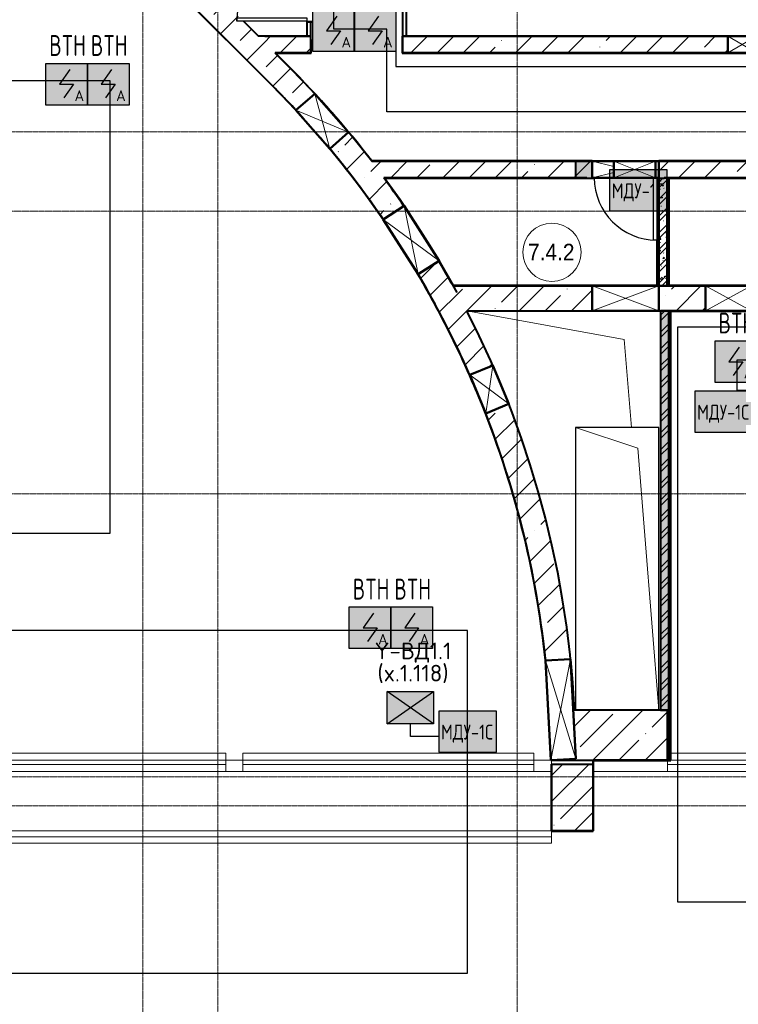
# Model space of a CAD drawing. Header units: millimetres. Extents: x -135639 to 224623, y -383017 to -59102.
# Tile 310 of 494: x 32633 to 41269, y -135655 to -123821. Entities that reach past the tile are written whole.
import ezdxf
from ezdxf.enums import TextEntityAlignment as Align

# ---------------------------------------------------------------- set-up
doc = ezdxf.new("R2010")
doc.units = ezdxf.units.MM
doc.linetypes.add('CONTINOUS', pattern=[0])
doc.linetypes.add('Линия сетки', pattern=[25, 20, -2.5, 0, -2.5])
for name, color, linetype, lineweight in [('#СПС_КЛ_R3', 190, 'Continuous', 30), ('A-000-M_MASS', 7, 'Continuous', 18), ('A-010-A_ROOM', 7, 'Continuous', 20), ('A-010-M_LINE-T', 7, 'Continuous', 18), ('A-200-M_WALL', 7, 'Continuous', 18), ('A-200-M_WALL_EXT', 7, 'Continuous', 18), ('A-200-M_WALL_INT', 7, 'Continuous', 18), ('A-200-M_WALL_PAT', 7, 'Continuous', 40), ('A-314-M_WINDOW', 7, 'Continuous', 18), ('A-325-M_DOOR', 7, 'Continuous', 18), ('A-325-M_DOOR__FRAME', 7, 'Continuous', 30), ('A-325-M_DOOR_PANEL', 7, 'Continuous', 30), ('M-567-M_MECH_EQP', 7, 'Continuous', 18), ('S-280-M_COLUMN', 7, 'Continuous', 18), ('Z-030-M_GRID', 7, 'Continuous', 9), ('Z-060-M_DETAIL', 7, 'Continuous', 18), ('Арматура воздуховодов', 7, 'Continuous', 18), ('ОС', 5, 'Continuous', 25), ('ПС', 7, 'Continuous', 40), ('СС-011-ПОЖ-СИГНАЛИЗАЦИЯ', 1, 'Continuous', 30)]:
    doc.layers.add(name, color=color, linetype=linetype, lineweight=lineweight)
doc.layers.add('ССПС', color=5, linetype='Continuous')
doc.styles.add('1111', font='isocpeur.ttf')
doc.styles.add('Arial_2', font='arial.ttf', dxfattribs={"width": 0.9, "height": 400})
doc.styles.add('ISOCPEUR', font='isocpeur.ttf', dxfattribs={"height": 300})
pattern_1 = [(50, (0, 0), (218.62117, -19.1268), [22.86, -251.46]), (355, (0, 0), (-42.2919, 229.2684), [18.288, -201.168]), (100.451, (18.22, -1.6), (176.3311, 210.13963), [19.428, -213.708]), (46.184, (0, 60.96), (325.29495, -50.4516), [34.29, -377.19]), (96.636, (27.1, 56.76), (284.883, 296.9127), [29.142, -320.562]), (351.184, (0, 60.96), (284.8858, 296.9107), [27.432, -301.752]), (21, (30.48, 45.72), (181.93753, -122.71832), [22.86, -251.46]), (326, (30.48, 45.72), (74.1622, 221.0262), [18.288, -201.168]), (71.451, (45.64, 35.5), (256.10035, 98.30526), [19.428, -213.708]), (37.5, (0, 0), (3.70639, 101.465895), [3.353, -195.377, 3.353, -200.863, -201.93]), (37.5, (0, 0), (3.70639, 101.465895), [-402.946, 3.353, -198.577]), (7.5, (0, 0), (80.18358, 120.21653), [3.353, -113.081, 3.353, -190.805, -76.962]), (7.5, (0, 0), (80.18358, 120.21653), [-310.591, 3.353, -73.609]), (327.5, (-67.97, 0), (162.70865, -6.87497), [3.353, -72.847, 3.353, -234.391, -315.468]), (327.5, (-67.97, 0), (162.70865, -6.87497), [-313.944, 3.353, -312.115]), (317.5, (-98.45, 0), (177.75468, 30.51183), [3.353, -95.707, 3.353, -154.534, -224.028]), (317.5, (-98.45, 0), (177.75468, 30.51183), [-256.946, 3.353, -220.675])]
pattern_2 = [(45, (0, 0), (-101.02788, 101.02788), []), (45, (67.35, 0), (-101.02788, 101.02788), [])]
pattern_3 = [(0, (0, 0), (406.4, 101.6), [33.528, -271.272, 33.528, -271.272, -1625.6]), (0, (0, 0), (406.4, 101.6), [-609.6, 33.528, -576.072, 33.528, -271.272, -711.2]), (0, (0, 0), (406.4, 101.6), [-1524, 33.528, -169.672, 33.528, -474.472]), (120, (152.4, 50.8), (-291.18818, 301.15272), [33.528, -271.272, 33.528, -271.272, -1625.6]), (120, (152.4, 50.8), (-291.18818, 301.15272), [-609.6, 33.528, -576.072, 33.528, -271.272, -711.2]), (120, (152.4, 50.8), (-291.18818, 301.15272), [-1524, 33.528, -169.672, 33.528, -474.472]), (240, (203.2, 254), (-115.21182, -402.75272), [33.528, -271.272, 33.528, -271.272, -1625.6]), (240, (203.2, 254), (-115.21182, -402.75272), [-609.6, 33.528, -576.072, 33.528, -271.272, -711.2]), (240, (203.2, 254), (-115.21182, -402.75272), [-1524, 33.528, -169.672, 33.528, -474.472])]
pattern_4 = [(45, (0, 0), (-314.309, 314.309), []), (45, (314.3, 0), (-314.309, 314.309), [555.625, -111.125, 3.353, -107.772])]

# ---------------------------------------------------------------- blocks, each defined once
blk = doc.blocks.new('101_Дверь_Однопольная - _ПЧ_Мет_700х2000_Служеб помещения_угловая коробка_EI30_Пр-3415742-B1_-7_650_')
at = {"layer": 'A-325-M_DOOR__FRAME', "color": 253, "true_color": 0xaaaaaa}
for p, q in [((-465, 115), (-375, 115)), ((-465, 100), (-465, 115)), ((-400, 100), (-465, 100)), ((-375, 115), (-375, 100)), ((375, 115), (465, 115)), ((375, 100), (375, 115)), ((465, 100), (400, 100)), ((465, 115), (465, 100))]:
    blk.add_line(p, q, dxfattribs=at)
at = {"layer": 'A-325-M_DOOR_PANEL', "color": 253, "true_color": 0xaaaaaa}
for p, q in [((-375, 850), (-335, 850)), ((-375, 100), (-375, 850)), ((-335, 850), (-335, 100))]:
    blk.add_line(p, q, dxfattribs=at)
blk.add_arc((-375, 100), 750, 0, 90, dxfattribs=at)
blk = doc.blocks.new('101_Дверь_Однопольная - _ПЧ_800х2000_ПХА_Пр-4230499-B1_-7_650_')
at = {"layer": 'A-325-M_DOOR', "color": 253, "lineweight": 30, "true_color": 0xaaaaaa}
for p, q in [((-431, 25), (-430, 25)), ((-431, -35), (-431, 25)), ((-430, 25), (-430, -35)), ((430, -35), (430, 25)), ((430, 25), (431, 25)), ((431, 25), (431, -35)), ((-430, -35), (-431, -35)), ((431, -35), (430, -35))]:
    blk.add_line(p, q, dxfattribs=at)
at = {"layer": 'A-325-M_DOOR__FRAME', "color": 253, "true_color": 0xaaaaaa}
for p, q in [((-430, 25), (-420, 25)), ((-430, -35), (-430, 25)), ((-420, 25), (-420, -15)), ((420, 25), (430, 25)), ((420, -15), (420, 25)), ((430, 25), (430, -35)), ((-419, -35), (-430, -35)), ((-420, -15), (-419, -15)), ((-419, -15), (-419, -35)), ((419, -15), (420, -15)), ((419, -35), (419, -15)), ((430, -35), (419, -35))]:
    blk.add_line(p, q, dxfattribs=at)
at = {"layer": 'A-325-M_DOOR_PANEL', "color": 253, "true_color": 0xaaaaaa}
for p, q in [((-420, 865), (-380, 865)), ((-420, 25), (-420, 865)), ((-380, 865), (-380, 25)), ((-380, 25), (-420, 25))]:
    blk.add_line(p, q, dxfattribs=at)
blk.add_arc((-420, 25), 840, 0, 90, dxfattribs=at)
blk = doc.blocks.new('Канал RECYFIX - PolyMax Basic ЛВ-10_15_08-4181398-B1_-7_650_')
at = {"layer": 'M-567-M_MECH_EQP', "color": 253, "lineweight": 9, "true_color": 0xaaaaaa}
for p, q in [((0, 73), (8410, 73)), ((0, -73), (0, 73)), ((0, 0), (8410, 0)), ((8410, 73), (8410, -73)), ((8410, -73), (0, -73))]:
    blk.add_line(p, q, dxfattribs=at)
blk = doc.blocks.new('CP_ДШ_Hanytex_TopJoint 24C_Половина - CP_ДШ_Hanytex_TopJoint 24C_Половина-3668275-B1_-7_650_')
at = {"layer": 'A-000-M_MASS', "color": 253, "true_color": 0xaaaaaa}
for p, q in [((0, -25), (0, 110)), ((894, 110), (0, 110)), ((894, 25), (894, -25))]:
    blk.add_line(p, q, dxfattribs=at)
blk = doc.blocks.new('CP_ДШ_Hanytex_TopJoint 24C_Половина - CP_ДШ_Hanytex_TopJoint 24C_Половина-3668371-B1_-7_650_')
at = {"layer": 'A-000-M_MASS', "color": 253, "true_color": 0xaaaaaa}
for p, q in [((211, 110), (0, 110)), ((0, -25), (0, 25)), ((211, 110), (211, -25)), ((211, -25), (9, -25))]:
    blk.add_line(p, q, dxfattribs=at)
blk = doc.blocks.new('CP_ДШ_Hanytex_TopJoint 24C_Половина - CP_ДШ_Hanytex_TopJoint 24C_Половина-3668437-B1_-7_650_')
at = {"layer": 'A-000-M_MASS', "color": 253, "true_color": 0xaaaaaa}
for p, q in [((0, -25), (0, 110)), ((201, 110), (0, 110)), ((201, 110), (201, -25)), ((201, -25), (0, -25))]:
    blk.add_line(p, q, dxfattribs=at)
blk = doc.blocks.new('CP_ДШ_Hanytex_TopJoint 24C - CP_ДШ_Hanytex_TopJoint 24C-3950288-B1_-7_650_')
at = {"layer": 'A-000-M_MASS', "color": 253, "true_color": 0xaaaaaa}
for p, q in [((1546, 110), (0, 110)), ((1546, 25), (0, 25)), ((0, 25), (0, -25)), ((0, -25), (0, 25)), ((1546, 110), (1546, -25)), ((1546, -25), (1546, 25)), ((0, -25), (1505, -25)), ((1505, -110), (0, -110)), ((1530, -25), (1546, -25)), ((1546, -110), (1530, -110))]:
    blk.add_line(p, q, dxfattribs=at)
blk = doc.blocks.new('CP_ДШ_Hanytex_TopJoint 24C - CP_ДШ_Hanytex_TopJoint 24C-3950289-B1_-7_650_')
at = {"layer": 'A-000-M_MASS', "color": 253, "true_color": 0xaaaaaa}
for p, q in [((0, -110), (0, 110)), ((3499, 110), (0, 110)), ((3499, 25), (0, 25)), ((0, 25), (0, -25)), ((3499, 110), (3499, -110)), ((3499, -25), (3499, 25)), ((0, -25), (3499, -25)), ((3499, -110), (0, -110))]:
    blk.add_line(p, q, dxfattribs=at)
blk = doc.blocks.new('CP_ДШ_Hanytex_TopJoint 24C - CP_ДШ_Hanytex_TopJoint 24C-3950290-B1_-7_650_')
at = {"layer": 'A-000-M_MASS', "color": 253, "true_color": 0xaaaaaa}
for p, q in [((0, -110), (0, 110)), ((3499, 110), (0, 110)), ((3499, 25), (0, 25)), ((0, 25), (0, -25)), ((3499, 110), (3499, -110)), ((3499, -25), (3499, 25)), ((0, -25), (3499, -25)), ((3499, -110), (0, -110))]:
    blk.add_line(p, q, dxfattribs=at)
blk = doc.blocks.new('135_SLK_GD_AR_rvt-1-B1_-7_650_')
at = {"layer": 'A-200-M_WALL_PAT', "lineweight": 18, "true_color": 0xcbcbcb}
blk.add_hatch(color=9, dxfattribs=at).paths.add_polyline_path([(47650, 67100), (47650, 67300), (47450, 67300), (47450, 67100), (47585, 67100)])
at = {"layer": 'A-200-M_WALL_PAT', "lineweight": 9, "true_color": 0xaaaaaa}
h = blk.add_hatch(dxfattribs=at)
h.set_pattern_fill('FP_1', color=253, style=0, pattern_type=2)
h.set_pattern_definition(pattern_1)
h.paths.add_polyline_path([(48450, 65800), (48550, 65800), (48550, 67100), (48515, 67100), (48515, 67085), (48450, 67085), (48450, 65805)])
h = blk.add_hatch(dxfattribs=at)
h.set_pattern_fill('FP_2', color=253, style=0, pattern_type=2)
h.set_pattern_definition(pattern_2)
h.paths.add_polyline_path([(48450, 65800), (48550, 65800), (48550, 67100), (48515, 67100), (48515, 67085), (48450, 67085), (48450, 65805)])
h = blk.add_hatch(dxfattribs=at)
h.set_pattern_fill('FP_11', color=253, style=0, pattern_type=2)
h.set_pattern_definition(pattern_3)
h.paths.add_polyline_path([(48570, 65800), (48570, 67100), (48550, 67100), (48550, 65800)])
h = blk.add_hatch(dxfattribs=at)
h.set_pattern_fill('FP_11', color=253, style=0, pattern_type=2)
h.set_pattern_definition(pattern_3)
h.paths.add_polyline_path([(48450, 65800), (48450, 67085), (48430, 67085), (48430, 65800)])
h = blk.add_hatch(dxfattribs=at)
h.set_pattern_fill('FP_1', color=253, style=0, pattern_type=2)
h.set_pattern_definition(pattern_1)
h.paths.add_polyline_path([(48570, 60700), (48570, 65500), (48470, 65500), (48470, 60700)])
h = blk.add_hatch(dxfattribs=at)
h.set_pattern_fill('FP_2', color=253, style=0, pattern_type=2)
h.set_pattern_definition(pattern_2)
h.paths.add_polyline_path([(48570, 60700), (48570, 65500), (48470, 65500), (48470, 60700)])
h = blk.add_hatch(dxfattribs=at)
h.set_pattern_fill('FP_11', color=253, style=0, pattern_type=2)
h.set_pattern_definition(pattern_3)
h.paths.add_polyline_path([(48590, 60699), (48590, 65500), (48570, 65500), (48570, 60699)])
h = blk.add_hatch(dxfattribs=at)
h.set_pattern_fill('FP_11', color=253, style=0, pattern_type=2)
h.set_pattern_definition(pattern_3)
h.paths.add_polyline_path([(48590, 60100), (48590, 60699), (48570, 60699), (48570, 60100)])
at = {"layer": 'A-010-M_LINE-T', "color": 253, "true_color": 0xaaaaaa}
for p, q in [((46144, 65500), (48033, 65155)), ((48033, 65155), (48122, 64100))]:
    blk.add_line(p, q, dxfattribs=at)
at = {"layer": 'A-200-M_WALL', "color": 253, "lineweight": 40, "true_color": 0xaaaaaa}
for p, q in [((44270, 68802), (44220, 68802)), ((47450, 67300), (47450, 67100)), ((47650, 67300), (47450, 67300)), ((47450, 67300), (47650, 67300)), ((47450, 67100), (47585, 67100)), ((47585, 67100), (47450, 67100)), ((48550, 67100), (48550, 67095)), ((48570, 67095), (48570, 67100)), ((48430, 67085), (48430, 65805)), ((48450, 67085), (48450, 65805)), ((48450, 65805), (48450, 67085)), ((48550, 65800), (48550, 67095)), ((48550, 67095), (48550, 65800)), ((48570, 65800), (48570, 67095)), ((48430, 65805), (48430, 65800)), ((48450, 65800), (48450, 65805)), ((48590, 60699), (48590, 65500)), ((48590, 60100), (48590, 60699)), ((48590, 60100), (48570, 60100)), ((48595, 60100), (48590, 60100))]:
    blk.add_line(p, q, dxfattribs=at)
at = {"layer": 'A-200-M_WALL_INT', "color": 253, "lineweight": 40, "true_color": 0xaaaaaa}
for p, q in [((41032, 70979), (43784, 68227)), ((43785, 68228), (41169, 70845)), ((45370, 69319), (45370, 68800)), ((45420, 68800), (45420, 69319)), ((43458, 68980), (43638, 68800)), ((43639, 68801), (43461, 68980)), ((44220, 68969), (44220, 68802)), ((44270, 68802), (44270, 68969)), ((43638, 68800), (43639, 68801)), ((44220, 68802), (43715, 68802)), ((43715, 68802), (43715, 68800)), ((43715, 68800), (44220, 68800)), ((44220, 68800), (44270, 68800)), ((44270, 68800), (44270, 68802)), ((44270, 68761), (44270, 68600)), ((44272, 68761), (44270, 68761)), ((44272, 68598), (44272, 68761)), ((45370, 68802), (45368, 68802)), ((45368, 68802), (45368, 68600)), ((51270, 68802), (45370, 68802)), ((45370, 68800), (45420, 68800)), ((45370, 68600), (45370, 68800)), ((45370, 68800), (49280, 68800)), ((44270, 68600), (43838, 68600)), ((43838, 68600), (43840, 68598)), ((43840, 68598), (43997, 68441)), ((43843, 68598), (44270, 68598)), ((43999, 68442), (43843, 68598)), ((44270, 68598), (44272, 68598)), ((45368, 68600), (45368, 68598)), ((45368, 68598), (51068, 68598)), ((49280, 68600), (45370, 68600)), ((44998, 67302), (45000, 67300)), ((45000, 67300), (47450, 67300)), ((47650, 67302), (45001, 67302)), ((47650, 67300), (47650, 67302)), ((50270, 67302), (48450, 67302)), ((48450, 67302), (48450, 67300)), ((48450, 67300), (50110, 67300)), ((45150, 67100), (45144, 67100)), ((47450, 67100), (45150, 67100)), ((48550, 67100), (48515, 67100)), ((48550, 67095), (48550, 67100)), ((48570, 67100), (48550, 67100)), ((50110, 67100), (48570, 67100)), ((45154, 67095), (47585, 67095)), ((48575, 67095), (50205, 67095)), ((48575, 65805), (48575, 67095)), ((48425, 66350), (48425, 65805)), ((45981, 65805), (45810, 66104)), ((45978, 65800), (45983, 65800)), ((48425, 65805), (45981, 65805)), ((45983, 65800), (47650, 65800)), ((48450, 65805), (48450, 65800)), ((48450, 65800), (48550, 65800)), ((48550, 65800), (48575, 65800)), ((51145, 65805), (48575, 65805)), ((48575, 65800), (49010, 65800)), ((48470, 65500), (48470, 60700)), ((48570, 65500), (48470, 65500)), ((48570, 60700), (48570, 65500)), ((48570, 65500), (48570, 60699)), ((48595, 65500), (48570, 65500)), ((48595, 60699), (48595, 65500)), ((49010, 65500), (48595, 65500)), ((48595, 65500), (48595, 65498)), ((48595, 65498), (51502, 65498)), ((47090, 61298), (47090, 61300)), ((48470, 60700), (48570, 60700)), ((48570, 60699), (48570, 60100)), ((48595, 60100), (48595, 60699)), ((47151, 60099), (47153, 60099)), ((47160, 60051), (47158, 60051)), ((47158, 60051), (47158, 59250)), ((47160, 59250), (47160, 60051)), ((48570, 60100), (47660, 60100)), ((47660, 60100), (47660, 60098)), ((47660, 60098), (47660, 59250)), ((47662, 60098), (48570, 60098)), ((47662, 59248), (47662, 60098)), ((48570, 60098), (48595, 60098)), ((48595, 60098), (48595, 60100)), ((47158, 59250), (47158, 59248)), ((47158, 59248), (47660, 59248)), ((47660, 59250), (47160, 59250)), ((47660, 59248), (47662, 59248))]:
    blk.add_line(p, q, dxfattribs=at)
at = {"layer": 'A-200-M_WALL_INT', "color": 253, "lineweight": 40, "true_color": 0xaaaaaa, "flags": 128}
for points in [[(45391, 66761), (45376, 66783), (45154, 67095)], [(45805, 66111), (45790, 66137), (45588, 66463), (45398, 66752)]]:
    blk.add_lwpolyline(points, dxfattribs=at)
at = {"layer": 'A-200-M_WALL_INT', "color": 253, "lineweight": 40, "true_color": 0xaaaaaa}
for radius, start, end in [(11800, 42.7706, 45.0001), (11802, 37.627, 45.0001), (11498, 41.9013, 45.0001), (11500, 42.5401, 45.0001), (11800, 40.0192, 42.5073), (11498, 33.9704, 40.6215), (11800, 37.6345, 39.7839), (11500, 34.2383, 40.0463), (11795, 34.39, 36.4239), (11795, 32.1014, 33.0602), (11498, 28.0249, 31.1425), (11795, 28.9167, 30.6002), (11500, 28.0249, 30.7947), (11498, 22.7426, 28.0249), (11500, 23.3621, 28.0249), (11498, 6.0063, 22.2959), (11500, 6.0063, 21.6707), (11498, 5.7417, 6.0063), (11498, 0.0116, 0.2721)]:
    blk.add_arc((35653, 60097), radius, start, end, dxfattribs=at)
at = {"layer": 'A-000-M_MASS', "color": 253, "lineweight": 18, "true_color": 0xaaaaaa, "rotation": 180}
for name, p in [('CP_ДШ_Hanytex_TopJoint 24C - CP_ДШ_Hanytex_TopJoint 24C-3950290-B1_-7_650_', (43249, 60075)), ('CP_ДШ_Hanytex_TopJoint 24C - CP_ДШ_Hanytex_TopJoint 24C-3950289-B1_-7_650_', (46949, 60075)), ('CP_ДШ_Hanytex_TopJoint 24C - CP_ДШ_Hanytex_TopJoint 24C-3950288-B1_-7_650_', (50100, 60075)), ('CP_ДШ_Hanytex_TopJoint 24C_Половина - CP_ДШ_Hanytex_TopJoint 24C_Половина-3668437-B1_-7_650_', (43450, 60075)), ('CP_ДШ_Hanytex_TopJoint 24C_Половина - CP_ДШ_Hanytex_TopJoint 24C_Половина-3668371-B1_-7_650_', (47160, 60075)), ('CP_ДШ_Hanytex_TopJoint 24C_Половина - CP_ДШ_Hanytex_TopJoint 24C_Половина-3668275-B1_-7_650_', (48554, 60075))]:
    blk.add_blockref(name, p, dxfattribs=at)
at = {"layer": 'A-325-M_DOOR', "color": 253, "lineweight": 18, "true_color": 0xaaaaaa}
for name, p, rotation in [('101_Дверь_Однопольная - _ПЧ_800х2000_ПХА_Пр-4230499-B1_-7_650_', (44245, 69400), 89.99999999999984), ('101_Дверь_Однопольная - _ПЧ_Мет_700х2000_Служеб помещения_угловая коробка_EI30_Пр-3415742-B1_-7_650_', (48050, 67200), 180)]:
    blk.add_blockref(name, p, dxfattribs=dict(at, rotation=rotation))
at = {"layer": 'M-567-M_MECH_EQP', "color": 253, "lineweight": 18, "true_color": 0xaaaaaa}
blk.add_blockref('Канал RECYFIX - PolyMax Basic ЛВ-10_15_08-4181398-B1_-7_650_', (38750, 59177), dxfattribs=at)
blk = doc.blocks.new('135_SLK_GD_KR_rvt-1-B1_-7_650_')
at = {"layer": 'S-280-M_COLUMN', "lineweight": 9, "true_color": 0xaaaaaa}
h = blk.add_hatch(dxfattribs=at)
h.set_pattern_fill('FP_20', color=253, style=0, pattern_type=2)
h.set_pattern_definition(pattern_4)
h.paths.add_polyline_path([(47660, 59250), (47660, 60050), (47160, 60050), (47160, 59250)])
at = {"layer": 'S-280-M_COLUMN', "color": 253, "lineweight": 40, "true_color": 0xaaaaaa}
for p, q in [((47660, 60050), (47160, 60050)), ((47160, 60050), (47160, 59250)), ((47660, 59250), (47660, 60050)), ((47160, 59250), (47660, 59250))]:
    blk.add_line(p, q, dxfattribs=at)
blk = doc.blocks.new('ADSK_ОбобщеннаяМодель_ОтверстиеПрямоугольное_вПерекрытии - ADSK_ОтверстиеПрямоугольное_вПерекрытии-2304882-B1_-7_650_')
at = {"layer": 'A-000-M_MASS', "color": 253, "true_color": 0xaaaaaa}
for p, q in [((-500, 1700), (-250, -1450)), ((-250, -1450), (500, -1700))]:
    blk.add_line(p, q, dxfattribs=at)
at = {"layer": 'A-000-M_MASS', "color": 253, "lineweight": 30, "true_color": 0xaaaaaa}
for p, q in [((-500, 1700), (-500, -1700)), ((500, -1700), (500, 1700)), ((-500, -1700), (500, -1700))]:
    blk.add_line(p, q, dxfattribs=at)
blk = doc.blocks.new('231_Отверстие прямоуг _Окно_Стена_ - Отверстие-2324275-B1_-7_650_')
at = {"layer": 'A-314-M_WINDOW', "color": 253, "lineweight": 50, "true_color": 0xaaaaaa}
for p, q in [((-150, -150), (-150, 150)), ((-150, 150), (400, 150)), ((400, 150), (400, -150)), ((400, -150), (-150, -150))]:
    blk.add_line(p, q, dxfattribs=at)
at = {"layer": 'Z-060-M_DETAIL', "color": 253, "true_color": 0xaaaaaa}
for p, q in [((-150, 150), (-150, -150)), ((400, 150), (-150, 150)), ((400, 150), (-150, -150)), ((-150, 150), (400, -150)), ((400, 150), (400, -150)), ((-150, -150), (400, -150))]:
    blk.add_line(p, q, dxfattribs=at)
blk = doc.blocks.new('231_Отверстие прямоуг _Окно_Стена_ - Отверстие-2324163-B1_-7_650_')
at = {"layer": 'A-314-M_WINDOW', "color": 253, "lineweight": 50, "true_color": 0xaaaaaa}
for p, q in [((-275, -150), (-275, 150)), ((-275, 150), (525, 150)), ((525, 150), (525, -150)), ((525, -150), (-275, -150))]:
    blk.add_line(p, q, dxfattribs=at)
at = {"layer": 'Z-060-M_DETAIL', "color": 253, "true_color": 0xaaaaaa}
for p, q in [((-275, 150), (-275, -150)), ((525, 150), (-275, 150)), ((525, 150), (-275, -150)), ((-275, 150), (525, -150)), ((525, 150), (525, -150)), ((-275, -150), (525, -150))]:
    blk.add_line(p, q, dxfattribs=at)
blk = doc.blocks.new('231_Отверстие прямоуг _Окно_Стена_ - Отверстие-2323660-B1_-7_650_')
at = {"layer": 'A-314-M_WINDOW', "color": 253, "lineweight": 50, "true_color": 0xaaaaaa}
for p, q in [((-275, -100), (-275, 100)), ((-275, 100), (-15, 100)), ((485, 100), (525, 100)), ((525, 100), (525, -100)), ((-15, -100), (-275, -100)), ((525, -100), (485, -100))]:
    blk.add_line(p, q, dxfattribs=at)
at = {"layer": 'Z-060-M_DETAIL', "color": 253, "true_color": 0xaaaaaa}
for p, q in [((-275, 100), (-275, -100)), ((-15, 100), (-275, 100)), ((-275, 100), (-15, 35)), ((525, 100), (485, 100)), ((525, 100), (485, 90)), ((525, 100), (525, -100)), ((-15, -35), (-275, -100)), ((-275, -100), (-15, -100)), ((485, -90), (525, -100)), ((485, -100), (525, -100))]:
    blk.add_line(p, q, dxfattribs=at)
blk = doc.blocks.new('231_Отверстие прямоуг _Окно_Стена_ - Отверстие-2334635-B1_-7_650_')
at = {"layer": 'A-314-M_WINDOW', "color": 253, "lineweight": 50, "true_color": 0xaaaaaa}
for p, q in [((-125, -100), (-125, 100)), ((-125, 100), (375, 100)), ((375, 100), (375, -100)), ((375, -100), (-125, -100))]:
    blk.add_line(p, q, dxfattribs=at)
at = {"layer": 'Z-060-M_DETAIL', "color": 253, "true_color": 0xaaaaaa}
for p, q in [((-125, 100), (-125, -100)), ((375, 100), (-125, 100)), ((375, 100), (-125, -100)), ((-125, 100), (375, -100)), ((375, 100), (375, -100)), ((-125, -100), (375, -100))]:
    blk.add_line(p, q, dxfattribs=at)
blk = doc.blocks.new('231_Отверстие прямоуг _Окно_Стена_ - Отверстие-2239977-B1_-7_650_')
at = {"layer": 'A-314-M_WINDOW', "color": 253, "lineweight": 50, "true_color": 0xaaaaaa}
for p, q in [((-47.5, -100), (-47.5, 100)), ((-47.5, 100), (297.5, 100)), ((297.5, 100), (297.5, -100)), ((297.5, -100), (-47.5, -100))]:
    blk.add_line(p, q, dxfattribs=at)
at = {"layer": 'Z-060-M_DETAIL', "color": 253, "true_color": 0xaaaaaa}
for p, q in [((-47.5, 100), (-47.5, -100)), ((297.5, 100), (-47.5, 100)), ((297.5, 100), (-47.5, -100)), ((-47.5, 100), (297.5, -100)), ((297.5, 100), (297.5, -100)), ((-47.5, -100), (297.5, -100))]:
    blk.add_line(p, q, dxfattribs=at)
blk = doc.blocks.new('231_Отверстие прямоуг _Окно_Стена_ - Отверстие-2334633-B1_-7_650_')
at = {"layer": 'A-314-M_WINDOW', "color": 253, "lineweight": 50, "true_color": 0xaaaaaa}
for p, q in [((-265, -150), (-265, 150)), ((-265, 150), (515, 150)), ((515, 150), (515, -150)), ((515, -150), (-265, -150))]:
    blk.add_line(p, q, dxfattribs=at)
at = {"layer": 'Z-060-M_DETAIL', "color": 253, "true_color": 0xaaaaaa}
for p, q in [((-265, 150), (-265, -150)), ((515, 150), (-265, 150)), ((515, 150), (-265, -150)), ((-265, 150), (515, -150)), ((515, 150), (515, -150)), ((-265, -150), (515, -150))]:
    blk.add_line(p, q, dxfattribs=at)
blk = doc.blocks.new('231_Отверстие прямоуг _Окно_Стена_ - Отверстие-2325825-B1_-7_650_')
at = {"layer": 'A-314-M_WINDOW', "color": 253, "lineweight": 50, "true_color": 0xaaaaaa}
for p, q in [((-182.5, -150), (-182.5, 150)), ((-182.5, 150), (432.5, 150)), ((432.5, 150), (432.5, -150)), ((432.5, -150), (-182.5, -150))]:
    blk.add_line(p, q, dxfattribs=at)
at = {"layer": 'Z-060-M_DETAIL', "color": 253, "true_color": 0xaaaaaa}
for p, q in [((-182.5, 150), (-182.5, -150)), ((432.5, 150), (-182.5, 150)), ((432.5, 150), (-182.5, -150)), ((-182.5, 150), (432.5, -150)), ((432.5, 150), (432.5, -150)), ((-182.5, -150), (432.5, -150))]:
    blk.add_line(p, q, dxfattribs=at)
blk = doc.blocks.new('231_Отверстие прямоуг _Окно_Стена_ - Отверстие-2337000-B1_-7_650_')
at = {"layer": 'A-314-M_WINDOW', "color": 253, "lineweight": 50, "true_color": 0xaaaaaa}
for p, q in [((-475, -150), (-475, 150)), ((-475, 150), (725, 150)), ((725, 150), (725, -150)), ((725, -150), (-475, -150))]:
    blk.add_line(p, q, dxfattribs=at)
at = {"layer": 'Z-060-M_DETAIL', "color": 253, "true_color": 0xaaaaaa}
for p, q in [((-475, 150), (-475, -150)), ((725, 150), (-475, 150)), ((725, 150), (-475, -150)), ((-475, 150), (725, -150)), ((725, 150), (725, -150)), ((-475, -150), (725, -150))]:
    blk.add_line(p, q, dxfattribs=at)
blk = doc.blocks.new('231_Отверстие прямоуг _Окно_Стена_ - Ниша под балку-2515934-B1_-7_650_')
at = {"layer": 'A-314-M_WINDOW', "color": 253, "lineweight": 50, "true_color": 0xaaaaaa}
for p, q in [((-125, -150), (-125, 150)), ((-125, 150), (375, 150)), ((375, 150), (375, -150)), ((375, -150), (-125, -150))]:
    blk.add_line(p, q, dxfattribs=at)
at = {"layer": 'Z-060-M_DETAIL', "color": 253, "true_color": 0xaaaaaa}
for p, q in [((-125, 150), (-125, -150)), ((375, 150), (-125, 150)), ((375, 150), (-125, -150)), ((-125, 150), (375, -150)), ((375, 150), (375, -150)), ((-125, -150), (375, -150))]:
    blk.add_line(p, q, dxfattribs=at)
blk = doc.blocks.new('135_SLK_K1-2-3_KR_rvt-1-B1_-7_650_')
at = {"layer": 'A-200-M_WALL_PAT', "lineweight": 9, "true_color": 0xaaaaaa}
h = blk.add_hatch(dxfattribs=at)
h.set_pattern_fill('FP_20', color=253, style=0, pattern_type=2)
h.set_pattern_definition(pattern_4)
h.paths.add_polyline_path([(43785, 68228), (43997, 68441), (43458, 68980), (43380, 68980), (43380, 69020), (43418, 69020), (41381, 71057), (41169, 70845), (43668, 68345)])
h.paths.add_polyline_path([(40815, 71198), (41027, 71410), (40839, 71599), (40626, 71387)])
h.paths.add_polyline_path([(40202, 71811), (40414, 72023), (38694, 73744), (38692, 73742), (38833, 73602), (38623, 73390), (39676, 72337)])
h = blk.add_hatch(dxfattribs=at)
h.set_pattern_fill('FP_20', color=253, style=0, pattern_type=2)
h.set_pattern_definition(pattern_4)
h.paths.add_polyline_path([(44270, 68600), (44270, 68800), (43638, 68800), (43838, 68600)])
h = blk.add_hatch(dxfattribs=at)
h.set_pattern_fill('FP_20', color=253, style=0, pattern_type=2)
h.set_pattern_definition(pattern_4)
h.paths.add_polyline_path([(51270, 68600), (51270, 68800), (49625, 68800), (49625, 68600), (51070, 68600)])
h.paths.add_polyline_path([(48737, 68600), (49280, 68600), (49280, 68800), (45370, 68800), (45370, 68600), (46854, 68600)])
h = blk.add_hatch(dxfattribs=at)
h.set_pattern_fill('FP_20', color=253, style=0, pattern_type=2)
h.set_pattern_definition(pattern_4)
h.paths.add_polyline_path([(45763, 65578), (46026, 65722), (45867, 66007), (45809, 66103), (45557, 65942), (45556, 65942), (45582, 65900), (45703, 65684)])
h.paths.add_polyline_path([(45794, 66129), (45699, 66287), (45524, 66563), (45405, 66738), (45697, 66281)])
h.paths.add_polyline_path([(45152, 66578), (45138, 66600), (45390, 66761), (45341, 66834), (45150, 67100), (45075, 67200), (44971, 67336), (44811, 67538), (44720, 67647), (44496, 67449), (44495, 67449), (44528, 67410), (44758, 67122), (44979, 66826), (45138, 66598)])
h.paths.add_polyline_path([(44698, 67673), (44616, 67772), (44416, 68000), (44337, 68085), (44615, 67768)])
h.paths.add_polyline_path([(44126, 67871), (44090, 67912), (44314, 68110), (44209, 68223), (43997, 68441), (43785, 68228), (44041, 67964), (44090, 67910)])
h = blk.add_hatch(dxfattribs=at)
h.set_pattern_fill('FP_20', color=253, style=0, pattern_type=2)
h.set_pattern_definition(pattern_4)
h.paths.add_polyline_path([(50205, 67100), (50270, 67100), (50270, 67300), (48450, 67300), (48450, 67100), (48737, 67100)])
h.paths.add_polyline_path([(46854, 67100), (47650, 67100), (47650, 67300), (45000, 67300), (45075, 67200), (45150, 67100)])
h = blk.add_hatch(dxfattribs=at)
h.set_pattern_fill('FP_20', color=253, style=0, pattern_type=2)
h.set_pattern_definition(pattern_4)
h.paths.add_polyline_path([(49560, 65500), (50075, 65500), (50075, 65800), (49560, 65800), (49560, 65691)])
h.paths.add_polyline_path([(50625, 65500), (51500, 65500), (51500, 65800), (50625, 65800), (50625, 65751)])
h.paths.add_polyline_path([(47650, 65500), (47650, 65800), (45983, 65800), (46047, 65684), (46086, 65611), (46143, 65500), (46854, 65500)])
h.paths.add_polyline_path([(49010, 65500), (49010, 65800), (48450, 65800), (48450, 65500), (48737, 65500)])
h = blk.add_hatch(dxfattribs=at)
h.set_pattern_fill('FP_20', color=253, style=0, pattern_type=2)
h.set_pattern_definition(pattern_4)
h.paths.add_polyline_path([(47438, 60404), (47449, 60404), (47435, 60757), (47410, 61110), (47391, 61296), (47420, 60739)])
h.paths.add_polyline_path([(47092, 61271), (47090, 61298), (47389, 61314), (47374, 61462), (47328, 61813), (47271, 62162), (47204, 62509), (47127, 62854), (47039, 63197), (46941, 63536), (46833, 63873), (46714, 64207), (46646, 64383), (46370, 64269), (46495, 63931), (46610, 63589), (46714, 63243), (46808, 62895), (46890, 62543), (46961, 62189), (47021, 61833), (47070, 61476), (47090, 61285)])
h.paths.add_polyline_path([(46626, 64435), (46586, 64536), (46465, 64823), (46585, 64534)])
h.paths.add_polyline_path([(46199, 64682), (46178, 64730), (46455, 64845), (46448, 64862), (46301, 65183), (46143, 65500), (46047, 65684), (46026, 65722), (45763, 65578), (45930, 65259), (46087, 64933), (46178, 64727)])
at = {"layer": 'S-280-M_COLUMN', "lineweight": 9, "true_color": 0xaaaaaa}
h = blk.add_hatch(dxfattribs=at)
h.set_pattern_fill('FP_20', color=253, style=0, pattern_type=2)
h.set_pattern_definition(pattern_4)
h.paths.add_polyline_path([(48554, 60100), (48554, 60700), (47438, 60700), (47445, 60552), (47449, 60404), (47438, 60404), (47453, 60116), (47154, 60100), (47795, 60100)])
at = {"layer": 'A-200-M_WALL_EXT', "color": 253, "lineweight": 40, "true_color": 0xaaaaaa}
for p, q in [((41169, 70845), (43785, 68228)), ((43638, 68800), (43458, 68980)), ((44270, 68800), (43638, 68800)), ((44270, 68600), (44270, 68800)), ((49280, 68800), (45370, 68800)), ((45370, 68800), (45370, 68600)), ((43838, 68600), (44270, 68600)), ((43997, 68441), (43838, 68600)), ((45370, 68600), (49280, 68600)), ((47650, 67300), (45000, 67300)), ((50270, 67300), (48450, 67300)), ((45150, 67100), (47585, 67100)), ((48515, 67100), (50205, 67100)), ((47650, 65800), (45983, 65800)), ((49010, 65800), (48450, 65800)), ((46143, 65500), (47650, 65500)), ((48450, 65500), (49010, 65500))]:
    blk.add_line(p, q, dxfattribs=at)
at = {"layer": 'A-200-M_WALL_EXT', "color": 253, "lineweight": 40, "true_color": 0xaaaaaa, "flags": 128}
for points in [[(44315, 68110), (44209, 68223), (43997, 68441)], [(44699, 67674), (44616, 67772), (44416, 68000), (44338, 68085)], [(45000, 67300), (44811, 67538), (44721, 67647)], [(45391, 66761), (45341, 66834), (45150, 67100)], [(45795, 66129), (45699, 66287), (45524, 66563), (45406, 66739)], [(46026, 65722), (45867, 66007), (45810, 66104)], [(46456, 64845), (46432, 64898), (46292, 65201), (46143, 65500)], [(46625, 64439), (46564, 64591), (46476, 64799)], [(47390, 61314), (47385, 61366), (47344, 61697), (47294, 62027), (47235, 62356), (47166, 62683), (47089, 63007), (47002, 63330), (46906, 63650), (46801, 63967), (46687, 64280), (46647, 64383)], [(47438, 60700), (47416, 61033), (47391, 61309)]]:
    blk.add_lwpolyline(points, dxfattribs=at)
at = {"layer": 'A-200-M_WALL_EXT', "color": 253, "lineweight": 40, "true_color": 0xaaaaaa}
for start, end in [(42.5384, 45.0001), (34.3069, 39.9773), (28.4689, 30.7056), (23.4995, 28.4689), (5.8625, 21.2705)]:
    blk.add_arc((35653, 60097), 11500, start, end, dxfattribs=at)
at = {"layer": 'S-280-M_COLUMN', "color": 253, "lineweight": 40, "true_color": 0xaaaaaa}
for p, q in [((48554, 60700), (47438, 60700)), ((48554, 60100), (48554, 60700)), ((47154, 60100), (48554, 60100))]:
    blk.add_line(p, q, dxfattribs=at)
at = {"layer": 'A-000-M_MASS', "color": 253, "lineweight": 18, "true_color": 0xaaaaaa, "rotation": 180}
blk.add_blockref('ADSK_ОбобщеннаяМодель_ОтверстиеПрямоугольное_вПерекрытии - ADSK_ОтверстиеПрямоугольное_вПерекрытии-2304882-B1_-7_650_', (47950, 62400), dxfattribs=at)
at = {"layer": 'A-314-M_WINDOW', "color": 253, "lineweight": 18, "true_color": 0xaaaaaa}
for name, p in [('231_Отверстие прямоуг _Окно_Стена_ - Отверстие-2239977-B1_-7_650_', (49328, 68700)), ('231_Отверстие прямоуг _Окно_Стена_ - Отверстие-2323660-B1_-7_650_', (47925, 67200)), ('231_Отверстие прямоуг _Окно_Стена_ - Отверстие-2334635-B1_-7_650_', (48035, 67200)), ('231_Отверстие прямоуг _Окно_Стена_ - Отверстие-2324163-B1_-7_650_', (47925, 65650)), ('231_Отверстие прямоуг _Окно_Стена_ - Отверстие-2324275-B1_-7_650_', (49160, 65650))]:
    blk.add_blockref(name, p, dxfattribs=at)
for name, p, rotation in [('231_Отверстие прямоуг _Окно_Стена_ - Отверстие-2325825-B1_-7_650_', (44323, 67873), 311.2772783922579), ('231_Отверстие прямоуг _Окно_Стена_ - Отверстие-2334633-B1_-7_650_', (45407, 66457), 302.4951037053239), ('231_Отверстие прямоуг _Окно_Стена_ - Ниша под балку-2515934-B1_-7_650_', (46365, 64672), 292.5160895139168), ('231_Отверстие прямоуг _Окно_Стена_ - Отверстие-2337000-B1_-7_650_', (47265, 60832), 273.0072711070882)]:
    blk.add_blockref(name, p, dxfattribs=dict(at, rotation=rotation))
blk = doc.blocks.new('050_Марка_Помещение - Номер-620969-B1_-7_650_')
at = {"layer": 'A-010-A_ROOM', "color": 253, "true_color": 0xaaaaaa}
blk.add_circle((0, 0), 3.5, dxfattribs=at)
blk = doc.blocks.new('-1 эт')
at = {"layer": 'Z-030-M_GRID', "color": 253, "linetype": 'Линия сетки', "true_color": 0xaaaaaa}
for p, q in [((42250, -19701.1), (42250, 89252.5)), ((43150, -19698.4), (43150, 89252.5)), ((46750, -19698.2), (46750, 89252.8)), ((155950.9, 67650), (-3682.2, 67650)), ((155947.6, 66700), (-3682.2, 66700)), ((155947.8, 63300), (-3682, 63300)), ((154678, 59900), (-3681.8, 59900)), ((155950.9, 59550), (-3681.7, 59550))]:
    blk.add_line(p, q, dxfattribs=at)
at = {"lineweight": 5}
for name in ['135_SLK_GD_KR_rvt-1-B1_-7_650_', '135_SLK_GD_AR_rvt-1-B1_-7_650_', '135_SLK_K1-2-3_KR_rvt-1-B1_-7_650_']:
    blk.add_blockref(name, (0, 0), dxfattribs=at)
at = {"layer": 'A-010-A_ROOM', "color": 253, "true_color": 0xaaaaaa, "xscale": 99.99999999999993, "yscale": 99.99999999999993, "zscale": 99.99999999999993}
blk.add_blockref('050_Марка_Помещение - Номер-620969-B1_-7_650_', (47165.8, 66204.7), dxfattribs=at)
at = {"layer": 'A-010-A_ROOM', "color": 253, "lineweight": 9, "true_color": 0xaaaaaa, "insert": (46878, 66306.4), "char_height": 200, "width": 692.658, "attachment_point": 1, "style": 'Arial_2'}
blk.add_mtext('7.4.2', dxfattribs=at)
blk = doc.blocks.new('*U4706')
at = {"lineweight": 35, "true_color": 0xffffff}
h = blk.add_hatch(color=7, dxfattribs=at)
h.dxf.hatch_style = 1
h.paths.add_polyline_path([(0, 500), (0, 0), (500, 0), (500, 500)])
at = {"color": 1, "linetype": 'ByBlock', "lineweight": -2}
for p, q in [((289, 426), (167, 250)), ((167, 250), (333, 250)), ((333, 250), (219, 86))]:
    blk.add_line(p, q, dxfattribs=at)
at = {"color": 1, "linetype": 'ByBlock', "lineweight": -2, "ltscale": 0.1}
blk.add_lwpolyline([(0, 500), (500, 500), (500, 0), (0, 0)], close=True, dxfattribs=at)
at = {"color": 1, "linetype": 'ByBlock', "lineweight": -2, "ltscale": 1000, "style": '1111'}
blk.add_text('A', height=128, dxfattribs=at).set_placement((403, 49), align=Align.CENTER)
at = {"color": 0, "linetype": 'ByBlock', "lineweight": -2, "style": '1111'}
blk.add_attdef('INDEX', (-63, -235), '', height=125, dxfattribs=at)
at = {"color": 0, "linetype": 'ByBlock', "lineweight": -2, "style": '1111', "flags": 1}
for tag, p in [('NAME_DEVICE', (-64, -421)), ('NUM_POM', (-82, -847))]:
    blk.add_attdef(tag, p, '', height=125, dxfattribs=at)
at = {"color": 0, "linetype": 'ByBlock', "lineweight": -2, "style": '1111', "width": 0.7}
blk.add_attdef('NUM_DEVICE', (-64, -630), '', height=125, dxfattribs=at)
blk = doc.blocks.new('*U4714')
at = {"linetype": 'ByBlock', "lineweight": -2, "ltscale": 100}
h = blk.add_hatch(color=0, dxfattribs=at)
h.dxf.hatch_style = 1
h.paths.add_polyline_path([(0, 0), (139.7, 97.2), (0, 194.4)])
h.paths.add_polyline_path([(139.7, 97.2), (279.5, 0), (279.5, 194.4)])
at = {"linetype": 'CONTINOUS', "lineweight": 30, "ltscale": 100, "true_color": 0xffffff}
h = blk.add_hatch(color=7, dxfattribs=at)
h.dxf.hatch_style = 1
h.paths.add_polyline_path([(0, 194.4), (139.7, 97.2), (279.5, 194.4)])
h.paths.add_polyline_path([(0, 0), (279.5, 0), (139.7, 97.2)])
at = {"color": 0, "linetype": 'ByBlock', "lineweight": -2, "ltscale": 100}
for p, q in [((0, 194.4), (279.5, 0)), ((279.5, 194.4), (0, 0))]:
    blk.add_line(p, q, dxfattribs=at)
blk.add_lwpolyline([(279.5, 0), (0, 0), (0, 194.4), (279.5, 194.4)], close=True, dxfattribs=at)
blk = doc.blocks.new('ger')
at = {"lineweight": 40, "ltscale": 2, "true_color": 0xffffff}
h = blk.add_hatch(color=7, dxfattribs=at)
h.dxf.hatch_style = 1
h.paths.add_polyline_path([(491036, -67336), (491036, -66843), (490345, -66843), (490345, -67336)])
at = {"layer": 'ОС', "color": 1, "lineweight": 30}
blk.add_lwpolyline([(491036, -66843), (490345, -66843), (490345, -67336), (491036, -67336)], close=True, dxfattribs=at)
at = {"layer": 'ССПС', "color": 1, "lineweight": -2, "ltscale": 1000, "style": '1111', "width": 0.8}
blk.add_text('МДУ-1С', height=180, dxfattribs=at).set_placement((490371, -67186))

msp = doc.modelspace()

# ---------------------------------------------------------------- linework, layer by layer
at = {"layer": '#СПС_КЛ_R3', "lineweight": 30}
msp.add_lwpolyline([(9665, -112761), (19933, -112761), (19933, -111988), (28543, -111988), (28543, -113648), (36450, -113648), (36450, -112640), (37204, -112640), (37204, -112876), (36671, -112876), (36671, -113832), (35323, -113832), (35323, -121125), (37151, -121125), (37151, -124383), (44149, -124383), (44149, -127516), (40539, -127516), (40539, -134422), (63531, -134422), (63531, -142519), (68465, -142519)], dxfattribs=at)
at = {"layer": 'СС-011-ПОЖ-СИГНАЛИЗАЦИЯ', "lineweight": 30}
for points in [[(44885, -117338), (44885, -124869), (46272, -124869), (46272, -125928), (44387, -125928), (44387, -128278), (43057, -128278), (43057, -131334), (42392, -131334), (42392, -128278), (41253, -128278), (41253, -127910), (43619, -127910), (43619, -124930), (37045, -124930), (37045, -123936), (36407, -123936), (36407, -120987)], [(12733, -135281), (38015, -135281), (38015, -131163), (30823, -131163), (30823, -129992), (33719, -129992), (33719, -124557), (32037, -124557), (32037, -126824), (28266, -126824), (28266, -118879), (25192, -118879), (25192, -122904), (20125, -122904), (20125, -118405), (18868, -118405)]]:
    msp.add_lwpolyline(points, dxfattribs=at)
at = {"layer": 'СС-011-ПОЖ-СИГНАЛИЗАЦИЯ', "color": 30, "lineweight": 30, "true_color": 0xf26722}
msp.add_lwpolyline([(37670, -132437), (37330, -132437), (37330, -132285)], dxfattribs=at)

# ---------------------------------------------------------------- block references
msp.add_blockref('-1 эт', (-8137, -192821))
at = {"layer": 'Арматура воздуховодов', "lineweight": 30}
for p in [(-450623, -58782), (-449597, -61443)]:
    msp.add_blockref('ger', p, dxfattribs=at)
at = {"layer": 'ПС', "color": 7, "linetype": 'CONTINOUS', "lineweight": 30, "ltscale": 100}
ref = msp.add_blockref('*U4706', (36154, -124205), dxfattribs=dict(at, xscale=1.000736, yscale=1.000736, zscale=1.000736))
ref.add_attrib('NUM_DEVICE', 'BTH', dxfattribs={"layer": '0', "color": 0, "linetype": 'ByBlock', "lineweight": -2, "ltscale": 100, "height": 250.2, "style": '1111', "width": 0.7}).set_placement((36416, -123615), align=Align.CENTER)
ref = msp.add_blockref('*U4706', (36654, -124205), dxfattribs=dict(at, xscale=1.000736, yscale=1.000736, zscale=1.000736))
ref.add_attrib('NUM_DEVICE', 'BTH', dxfattribs={"layer": '0', "color": 0, "linetype": 'ByBlock', "lineweight": -2, "ltscale": 100, "height": 250.2, "style": '1111', "width": 0.7}).set_placement((36916, -123615), align=Align.CENTER)
ref = msp.add_blockref('*U4706', (32946, -124848), dxfattribs=dict(at, xscale=1.000736, yscale=1.000736, zscale=1.000736))
ref.add_attrib('NUM_DEVICE', 'BTH', dxfattribs={"layer": '0', "color": 0, "linetype": 'ByBlock', "lineweight": -2, "ltscale": 100, "height": 250.2, "style": '1111', "width": 0.7}).set_placement((33208, -124257), align=Align.CENTER)
ref = msp.add_blockref('*U4706', (33446, -124848), dxfattribs=dict(at, xscale=1.000736, yscale=1.000736, zscale=1.000736))
ref.add_attrib('NUM_DEVICE', 'BTH', dxfattribs={"layer": '0', "color": 0, "linetype": 'ByBlock', "lineweight": -2, "ltscale": 100, "height": 250.2, "style": '1111', "width": 0.7}).set_placement((33708, -124257), align=Align.CENTER)
ref = msp.add_blockref('*U4706', (40989, -128182), dxfattribs=dict(at, xscale=1.000736, yscale=1.000736, zscale=1.000736))
ref.add_attrib('NUM_DEVICE', 'BTH', dxfattribs={"layer": '0', "color": 0, "linetype": 'ByBlock', "lineweight": -2, "ltscale": 100, "height": 250.2, "style": '1111', "width": 0.7}).set_placement((41251, -127592), align=Align.CENTER)
ref = msp.add_blockref('*U4706', (36594, -131380), dxfattribs=dict(at, xscale=1.000736, yscale=1.000736, zscale=1.000736))
ref.add_attrib('NUM_DEVICE', 'BTH', dxfattribs={"layer": '0', "color": 0, "linetype": 'ByBlock', "lineweight": -2, "ltscale": 100, "height": 250.2, "style": '1111', "width": 0.7}).set_placement((36855, -130790), align=Align.CENTER)
ref = msp.add_blockref('*U4706', (37094, -131380), dxfattribs=dict(at, xscale=1.000736, yscale=1.000736, zscale=1.000736))
ref.add_attrib('NUM_DEVICE', 'BTH', dxfattribs={"layer": '0', "color": 0, "linetype": 'ByBlock', "lineweight": -2, "ltscale": 100, "height": 250.2, "style": '1111', "width": 0.7}).set_placement((37355, -130790), align=Align.CENTER)
at = {"layer": 'ПС', "color": 46, "linetype": 'Continuous', "lineweight": 30, "ltscale": 100, "xscale": 2, "yscale": 2, "zscale": 2, "rotation": 180}
msp.add_blockref('*U4714', (37607, -131896), dxfattribs=at)
at = {"layer": 'СС-011-ПОЖ-СИГНАЛИЗАЦИЯ', "lineweight": 30}
msp.add_blockref('ger', (-452675, -65287), dxfattribs=at)

# ---------------------------------------------------------------- texts
at = {"color": 7, "linetype": 'Continuous', "insert": (36952, -131308), "char_height": 200, "attachment_point": 1, "line_spacing_factor": 1.1, "style": 'ISOCPEUR'}
msp.add_mtext_dynamic_manual_height_columns('\\pxsm0.8,qc;{\\C256;Y-ВД1.1\\P(x.1.118)}', width=813.72, gutter_width=2478, heights=[736], dxfattribs=at)

doc.saveas('drawing.dxf')
